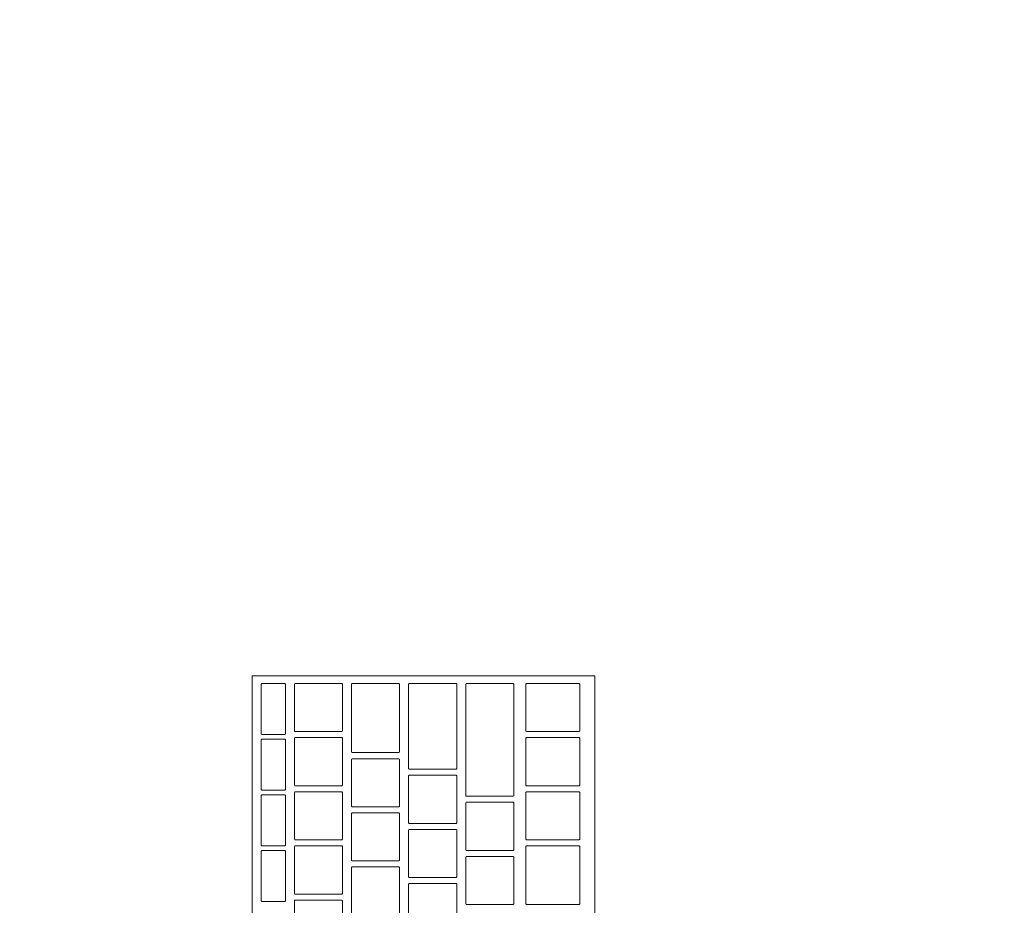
# Model space of a CAD drawing. Header units: metres. Extents: x -4 to 99, y -11 to 17.
# Tile 500 of 656: x 51.333 to 51.66, y 1.797 to 2.091. Entities that reach past the tile are written whole.
import ezdxf

# ---------------------------------------------------------------- set-up
doc = ezdxf.new("R2010")
doc.units = ezdxf.units.M
doc.header["$MEASUREMENT"] = 0
doc.linetypes.add('Wipeout_Contour', pattern=[1, 0, -1])
doc.layers.add('152 - Bemaßung_ Beschriftung.Ausbau', color=7, linetype='Continuous')
doc.layers.add('701 - Einrichtung.Möbel', color=7, linetype='Continuous')
doc.styles.add('ERSTELLTER_STIL_2', font='txt')
doc.dimstyles.new('ERSTELLTER_STIL__2', dxfattribs={"dimtxt": 0.1, "dimasz": 0.0532, "dimexe": 0.18, "dimexo": 0.0625, "dimgap": 0, "dimtad": 1, "dimtih": 1, "dimtoh": 1, "dimzin": 0, "dimdsep": 46, "dimtxsty": 'ERSTELLTER_STIL_2', "dimblk": 'ARROWHEAD_2', "dimblk1": 'ARROWHEAD_2', "dimblk2": 'ARROWHEAD_2', "dimcen": 0.09, "dimse1": 1, "dimse2": 1, "dimclrd": 7, "dimclre": 7, "dimclrt": 7, "dimazin": 0, "dimtfac": 1, "dimtdec": 4, "dimtmove": 0, "dimatfit": 3, "dimfxl": 1, "dimtolj": 1, "dimtzin": 0, "dimarcsym": 0})

# ---------------------------------------------------------------- blocks, each defined once
blk = doc.blocks.new('*D449')
at = {"layer": '152 - Bemaßung_ Beschriftung.Ausbau', "color": 7, "linetype": 'Continuous', "lineweight": 5}
for p, q in [((51.02, -4.6125), (51.02, -4.5075)), ((54.46, -4.6125), (54.46, -4.5075)), ((51.04021, -4.525), (50.99979, -4.595)), ((54.48021, -4.525), (54.43979, -4.595)), ((51.02, -4.56), (54.46, -4.56))]:
    blk.add_line(p, q, dxfattribs=at)
at = {"layer": '152 - Bemaßung_ Beschriftung.Ausbau', "color": 7, "lineweight": 5, "char_height": 0.1, "attachment_point": 7, "style": 'ERSTELLTER_STIL_2'}
for s, insert in [('\\A1;{\\pql;\\fArial|b0|i0|c0|p38;3,44}', (52.53108, -4.54)), ('\\A1;{\\pql;\\fArial|b0|i0|c0|p38;16}', (54.288, -4.54))]:
    blk.add_mtext(s, dxfattribs=dict(at, insert=insert))
blk = doc.blocks.new('ARROWHEAD_2')
at = {"color": 0, "linetype": 'Continuous', "lineweight": 0}
for p, q in [((-0.3781, -0.655), (0.3781, 0.655)), ((0, 0), (-1, 0))]:
    blk.add_line(p, q, dxfattribs=at)

msp = doc.modelspace()

# ---------------------------------------------------------------- wipeouts: each hides what was drawn before it
at = {"color": 254, "linetype": 'Wipeout_Contour', "lineweight": 0, "ltscale": 312.704343}
msp.add_wipeout([(51.02, 3.00998), (51.02, 1.00998), (51.82, 1.00998), (51.82, 2.20998), (53.22, 2.20998), (53.22, 3.00998)], dxfattribs=at).dxf.layer = '701 - Einrichtung.Möbel'

# ---------------------------------------------------------------- next in the draw order: wipeouts: each hides what was drawn before it
at = {"color": 254, "linetype": 'Wipeout_Contour', "lineweight": 0, "ltscale": 205.995678}
msp.add_wipeout([(51.52391, 1.87312), (51.40991, 1.87312), (51.40991, 1.61112), (51.52391, 1.61112)], dxfattribs=at).dxf.layer = '701 - Einrichtung.Möbel'

# ---------------------------------------------------------------- next in the draw order: linework, layer by layer
at = {"layer": '701 - Einrichtung.Möbel', "color": 7, "linetype": 'Continuous', "lineweight": 5, "flags": 128}
msp.add_lwpolyline([(51.52391, 1.87312), (51.52391, 1.61112), (51.40991, 1.61112), (51.40991, 1.87312)], close=True, dxfattribs=at)

# ---------------------------------------------------------------- next in the draw order: wipeouts: each hides what was drawn before it
at = {"color": 254, "linetype": 'Wipeout_Contour', "lineweight": 0, "ltscale": 462.579283}
msp.add_wipeout([(51.42091, 1.86212), (51.42091, 1.87042), (51.42071, 1.87062), (51.41311, 1.87062), (51.41291, 1.87042), (51.41291, 1.85382), (51.41311, 1.85362), (51.42071, 1.85362), (51.42091, 1.85382)], dxfattribs=at).dxf.layer = '701 - Einrichtung.Möbel'
at = {"color": 254, "linetype": 'Wipeout_Contour', "lineweight": 0, "ltscale": 462.718292}
msp.add_wipeout([(51.43991, 1.86262), (51.43991, 1.87042), (51.43971, 1.87062), (51.42411, 1.87062), (51.42391, 1.87042), (51.42391, 1.85482), (51.42411, 1.85462), (51.43971, 1.85462), (51.43991, 1.85482)], dxfattribs=at).dxf.layer = '701 - Einrichtung.Möbel'
at = {"color": 254, "linetype": 'Wipeout_Contour', "lineweight": 0, "ltscale": 462.888348}
msp.add_wipeout([(51.45891, 1.85912), (51.45891, 1.87042), (51.45871, 1.87062), (51.44311, 1.87062), (51.44291, 1.87042), (51.44291, 1.84782), (51.44311, 1.84762), (51.45871, 1.84762), (51.45891, 1.84782)], dxfattribs=at).dxf.layer = '701 - Einrichtung.Möbel'
at = {"color": 254, "linetype": 'Wipeout_Contour', "lineweight": 0, "ltscale": 463.058535}
msp.add_wipeout([(51.47791, 1.85637), (51.47791, 1.87042), (51.47771, 1.87062), (51.46211, 1.87062), (51.46191, 1.87042), (51.46191, 1.84232), (51.46211, 1.84212), (51.47771, 1.84212), (51.47791, 1.84232)], dxfattribs=at).dxf.layer = '701 - Einrichtung.Möbel'
at = {"color": 254, "linetype": 'Wipeout_Contour', "lineweight": 0, "ltscale": 463.228245}
msp.add_wipeout([(51.49691, 1.85187), (51.49691, 1.87042), (51.49671, 1.87062), (51.48111, 1.87062), (51.48091, 1.87042), (51.48091, 1.83332), (51.48111, 1.83312), (51.49671, 1.83312), (51.49691, 1.83332)], dxfattribs=at).dxf.layer = '701 - Einrichtung.Möbel'
at = {"color": 254, "linetype": 'Wipeout_Contour', "lineweight": 0, "ltscale": 463.420801}
msp.add_wipeout([(51.51891, 1.86262), (51.51891, 1.87042), (51.51871, 1.87062), (51.50111, 1.87062), (51.50091, 1.87042), (51.50091, 1.85482), (51.50111, 1.85462), (51.51871, 1.85462), (51.51891, 1.85482)], dxfattribs=at).dxf.layer = '701 - Einrichtung.Möbel'
at = {"color": 254, "linetype": 'Wipeout_Contour', "lineweight": 0, "ltscale": 462.712452}
msp.add_wipeout([(51.43991, 1.84462), (51.43991, 1.85242), (51.43971, 1.85262), (51.42411, 1.85262), (51.42391, 1.85242), (51.42391, 1.83682), (51.42411, 1.83662), (51.43971, 1.83662), (51.43991, 1.83682)], dxfattribs=at).dxf.layer = '701 - Einrichtung.Möbel'
at = {"color": 254, "linetype": 'Wipeout_Contour', "lineweight": 0, "ltscale": 463.414969}
msp.add_wipeout([(51.51891, 1.84462), (51.51891, 1.85242), (51.51871, 1.85262), (51.50111, 1.85262), (51.50091, 1.85242), (51.50091, 1.83682), (51.50111, 1.83662), (51.51871, 1.83662), (51.51891, 1.83682)], dxfattribs=at).dxf.layer = '701 - Einrichtung.Möbel'
at = {"color": 254, "linetype": 'Wipeout_Contour', "lineweight": 0, "ltscale": 462.881079}
msp.add_wipeout([(51.45891, 1.83762), (51.45891, 1.84542), (51.45871, 1.84562), (51.44311, 1.84562), (51.44291, 1.84542), (51.44291, 1.82982), (51.44311, 1.82962), (51.45871, 1.82962), (51.45891, 1.82982)], dxfattribs=at).dxf.layer = '701 - Einrichtung.Möbel'
at = {"color": 254, "linetype": 'Wipeout_Contour', "lineweight": 0, "ltscale": 463.050198}
msp.add_wipeout([(51.47791, 1.83212), (51.47791, 1.83992), (51.47771, 1.84012), (51.46211, 1.84012), (51.46191, 1.83992), (51.46191, 1.82432), (51.46211, 1.82412), (51.47771, 1.82412), (51.47791, 1.82432)], dxfattribs=at).dxf.layer = '701 - Einrichtung.Möbel'
at = {"color": 254, "linetype": 'Wipeout_Contour', "lineweight": 0, "ltscale": 462.706668}
msp.add_wipeout([(51.43991, 1.82662), (51.43991, 1.83442), (51.43971, 1.83462), (51.42411, 1.83462), (51.42391, 1.83442), (51.42391, 1.81882), (51.42411, 1.81862), (51.43971, 1.81862), (51.43991, 1.81882)], dxfattribs=at).dxf.layer = '701 - Einrichtung.Möbel'
at = {"color": 254, "linetype": 'Wipeout_Contour', "lineweight": 0, "ltscale": 463.409194}
msp.add_wipeout([(51.51891, 1.82662), (51.51891, 1.83442), (51.51871, 1.83462), (51.50111, 1.83462), (51.50091, 1.83442), (51.50091, 1.81882), (51.50111, 1.81862), (51.51871, 1.81862), (51.51891, 1.81882)], dxfattribs=at).dxf.layer = '701 - Einrichtung.Möbel'
at = {"color": 254, "linetype": 'Wipeout_Contour', "lineweight": 0, "ltscale": 463.218206}
msp.add_wipeout([(51.49691, 1.82312), (51.49691, 1.83092), (51.49671, 1.83112), (51.48111, 1.83112), (51.48091, 1.83092), (51.48091, 1.81532), (51.48111, 1.81512), (51.49671, 1.81512), (51.49691, 1.81532)], dxfattribs=at).dxf.layer = '701 - Einrichtung.Möbel'
at = {"color": 254, "linetype": 'Wipeout_Contour', "lineweight": 0, "ltscale": 462.87532}
msp.add_wipeout([(51.45891, 1.81962), (51.45891, 1.82742), (51.45871, 1.82762), (51.44311, 1.82762), (51.44291, 1.82742), (51.44291, 1.81182), (51.44311, 1.81162), (51.45871, 1.81162), (51.45891, 1.81182)], dxfattribs=at).dxf.layer = '701 - Einrichtung.Möbel'
at = {"color": 254, "linetype": 'Wipeout_Contour', "lineweight": 0, "ltscale": 463.044457}
msp.add_wipeout([(51.47791, 1.81412), (51.47791, 1.82192), (51.47771, 1.82212), (51.46211, 1.82212), (51.46191, 1.82192), (51.46191, 1.80632), (51.46211, 1.80612), (51.47771, 1.80612), (51.47791, 1.80632)], dxfattribs=at).dxf.layer = '701 - Einrichtung.Möbel'
at = {"color": 254, "linetype": 'Wipeout_Contour', "lineweight": 0, "ltscale": 462.700941}
msp.add_wipeout([(51.43991, 1.80862), (51.43991, 1.81642), (51.43971, 1.81662), (51.42411, 1.81662), (51.42391, 1.81642), (51.42391, 1.80082), (51.42411, 1.80062), (51.43971, 1.80062), (51.43991, 1.80082)], dxfattribs=at).dxf.layer = '701 - Einrichtung.Möbel'
at = {"color": 254, "linetype": 'Wipeout_Contour', "lineweight": 0, "ltscale": 463.403092}
msp.add_wipeout([(51.51891, 1.80687), (51.51891, 1.81642), (51.51871, 1.81662), (51.50111, 1.81662), (51.50091, 1.81642), (51.50091, 1.79732), (51.50111, 1.79712), (51.51871, 1.79712), (51.51891, 1.79732)], dxfattribs=at).dxf.layer = '701 - Einrichtung.Möbel'
at = {"color": 254, "linetype": 'Wipeout_Contour', "lineweight": 0, "ltscale": 463.212496}
msp.add_wipeout([(51.49691, 1.80512), (51.49691, 1.81292), (51.49671, 1.81312), (51.48111, 1.81312), (51.48091, 1.81292), (51.48091, 1.79732), (51.48111, 1.79712), (51.49671, 1.79712), (51.49691, 1.79732)], dxfattribs=at).dxf.layer = '701 - Einrichtung.Möbel'
at = {"color": 254, "linetype": 'Wipeout_Contour', "lineweight": 0, "ltscale": 462.869616}
msp.add_wipeout([(51.45891, 1.80162), (51.45891, 1.80942), (51.45871, 1.80962), (51.44311, 1.80962), (51.44291, 1.80942), (51.44291, 1.79382), (51.44311, 1.79362), (51.45871, 1.79362), (51.45891, 1.79382)], dxfattribs=at).dxf.layer = '701 - Einrichtung.Möbel'
at = {"color": 254, "linetype": 'Wipeout_Contour', "lineweight": 0, "ltscale": 463.038774}
msp.add_wipeout([(51.47791, 1.79612), (51.47791, 1.80392), (51.47771, 1.80412), (51.46211, 1.80412), (51.46191, 1.80392), (51.46191, 1.78832), (51.46211, 1.78812), (51.47771, 1.78812), (51.47791, 1.78832)], dxfattribs=at).dxf.layer = '701 - Einrichtung.Möbel'
at = {"color": 254, "linetype": 'Wipeout_Contour', "lineweight": 0, "ltscale": 462.69527}
msp.add_wipeout([(51.43991, 1.79062), (51.43991, 1.79842), (51.43971, 1.79862), (51.42411, 1.79862), (51.42391, 1.79842), (51.42391, 1.78282), (51.42411, 1.78262), (51.43971, 1.78262), (51.43991, 1.78282)], dxfattribs=at).dxf.layer = '701 - Einrichtung.Möbel'

# ---------------------------------------------------------------- next in the draw order: linework, layer by layer
at = {"layer": '701 - Einrichtung.Möbel', "color": 7, "linetype": 'Continuous', "lineweight": 5, "flags": 128}
for points in [[(51.42091, 1.86212), (51.42091, 1.85382), (51.42071, 1.85362), (51.41311, 1.85362), (51.41291, 1.85382), (51.41291, 1.87042), (51.41311, 1.87062), (51.42071, 1.87062), (51.42091, 1.87042)], [(51.43991, 1.86262), (51.43991, 1.85482), (51.43971, 1.85462), (51.42411, 1.85462), (51.42391, 1.85482), (51.42391, 1.87042), (51.42411, 1.87062), (51.43971, 1.87062), (51.43991, 1.87042)], [(51.45891, 1.85912), (51.45891, 1.84782), (51.45871, 1.84762), (51.44311, 1.84762), (51.44291, 1.84782), (51.44291, 1.87042), (51.44311, 1.87062), (51.45871, 1.87062), (51.45891, 1.87042)], [(51.47791, 1.85637), (51.47791, 1.84232), (51.47771, 1.84212), (51.46211, 1.84212), (51.46191, 1.84232), (51.46191, 1.87042), (51.46211, 1.87062), (51.47771, 1.87062), (51.47791, 1.87042)], [(51.49691, 1.85187), (51.49691, 1.83332), (51.49671, 1.83312), (51.48111, 1.83312), (51.48091, 1.83332), (51.48091, 1.87042), (51.48111, 1.87062), (51.49671, 1.87062), (51.49691, 1.87042)], [(51.51891, 1.86262), (51.51891, 1.85482), (51.51871, 1.85462), (51.50111, 1.85462), (51.50091, 1.85482), (51.50091, 1.87042), (51.50111, 1.87062), (51.51871, 1.87062), (51.51891, 1.87042)], [(51.43991, 1.84462), (51.43991, 1.83682), (51.43971, 1.83662), (51.42411, 1.83662), (51.42391, 1.83682), (51.42391, 1.85242), (51.42411, 1.85262), (51.43971, 1.85262), (51.43991, 1.85242)], [(51.51891, 1.84462), (51.51891, 1.83682), (51.51871, 1.83662), (51.50111, 1.83662), (51.50091, 1.83682), (51.50091, 1.85242), (51.50111, 1.85262), (51.51871, 1.85262), (51.51891, 1.85242)], [(51.45891, 1.83762), (51.45891, 1.82982), (51.45871, 1.82962), (51.44311, 1.82962), (51.44291, 1.82982), (51.44291, 1.84542), (51.44311, 1.84562), (51.45871, 1.84562), (51.45891, 1.84542)], [(51.47791, 1.83212), (51.47791, 1.82432), (51.47771, 1.82412), (51.46211, 1.82412), (51.46191, 1.82432), (51.46191, 1.83992), (51.46211, 1.84012), (51.47771, 1.84012), (51.47791, 1.83992)], [(51.43991, 1.82662), (51.43991, 1.81882), (51.43971, 1.81862), (51.42411, 1.81862), (51.42391, 1.81882), (51.42391, 1.83442), (51.42411, 1.83462), (51.43971, 1.83462), (51.43991, 1.83442)], [(51.51891, 1.82662), (51.51891, 1.81882), (51.51871, 1.81862), (51.50111, 1.81862), (51.50091, 1.81882), (51.50091, 1.83442), (51.50111, 1.83462), (51.51871, 1.83462), (51.51891, 1.83442)], [(51.49691, 1.82312), (51.49691, 1.81532), (51.49671, 1.81512), (51.48111, 1.81512), (51.48091, 1.81532), (51.48091, 1.83092), (51.48111, 1.83112), (51.49671, 1.83112), (51.49691, 1.83092)], [(51.45891, 1.81962), (51.45891, 1.81182), (51.45871, 1.81162), (51.44311, 1.81162), (51.44291, 1.81182), (51.44291, 1.82742), (51.44311, 1.82762), (51.45871, 1.82762), (51.45891, 1.82742)], [(51.47791, 1.81412), (51.47791, 1.80632), (51.47771, 1.80612), (51.46211, 1.80612), (51.46191, 1.80632), (51.46191, 1.82192), (51.46211, 1.82212), (51.47771, 1.82212), (51.47791, 1.82192)], [(51.43991, 1.80862), (51.43991, 1.80082), (51.43971, 1.80062), (51.42411, 1.80062), (51.42391, 1.80082), (51.42391, 1.81642), (51.42411, 1.81662), (51.43971, 1.81662), (51.43991, 1.81642)], [(51.51891, 1.80687), (51.51891, 1.79732), (51.51871, 1.79712), (51.50111, 1.79712), (51.50091, 1.79732), (51.50091, 1.81642), (51.50111, 1.81662), (51.51871, 1.81662), (51.51891, 1.81642)], [(51.49691, 1.80512), (51.49691, 1.79732), (51.49671, 1.79712), (51.48111, 1.79712), (51.48091, 1.79732), (51.48091, 1.81292), (51.48111, 1.81312), (51.49671, 1.81312), (51.49691, 1.81292)], [(51.45891, 1.80162), (51.45891, 1.79382), (51.45871, 1.79362), (51.44311, 1.79362), (51.44291, 1.79382), (51.44291, 1.80942), (51.44311, 1.80962), (51.45871, 1.80962), (51.45891, 1.80942)], [(51.47791, 1.79612), (51.47791, 1.78832), (51.47771, 1.78812), (51.46211, 1.78812), (51.46191, 1.78832), (51.46191, 1.80392), (51.46211, 1.80412), (51.47771, 1.80412), (51.47791, 1.80392)], [(51.43991, 1.79062), (51.43991, 1.78282), (51.43971, 1.78262), (51.42411, 1.78262), (51.42391, 1.78282), (51.42391, 1.79842), (51.42411, 1.79862), (51.43971, 1.79862), (51.43991, 1.79842)]]:
    msp.add_lwpolyline(points, close=True, dxfattribs=at)

# ---------------------------------------------------------------- next in the draw order: wipeouts: each hides what was drawn before it
at = {"color": 254, "linetype": 'Wipeout_Contour', "lineweight": 0, "ltscale": 462.573281}
msp.add_wipeout([(51.42091, 1.84362), (51.42091, 1.85192), (51.42071, 1.85212), (51.41311, 1.85212), (51.41291, 1.85192), (51.41291, 1.83532), (51.41311, 1.83512), (51.42071, 1.83512), (51.42091, 1.83532)], dxfattribs=at).dxf.layer = '701 - Einrichtung.Möbel'

# ---------------------------------------------------------------- next in the draw order: linework, layer by layer
at = {"layer": '701 - Einrichtung.Möbel', "color": 7, "linetype": 'Continuous', "lineweight": 5, "flags": 128}
msp.add_lwpolyline([(51.42091, 1.84362), (51.42091, 1.83532), (51.42071, 1.83512), (51.41311, 1.83512), (51.41291, 1.83532), (51.41291, 1.85192), (51.41311, 1.85212), (51.42071, 1.85212), (51.42091, 1.85192)], close=True, dxfattribs=at)

# ---------------------------------------------------------------- next in the draw order: wipeouts: each hides what was drawn before it
at = {"color": 254, "linetype": 'Wipeout_Contour', "lineweight": 0, "ltscale": 462.567339}
msp.add_wipeout([(51.42091, 1.82512), (51.42091, 1.83342), (51.42071, 1.83362), (51.41311, 1.83362), (51.41291, 1.83342), (51.41291, 1.81682), (51.41311, 1.81662), (51.42071, 1.81662), (51.42091, 1.81682)], dxfattribs=at).dxf.layer = '701 - Einrichtung.Möbel'

# ---------------------------------------------------------------- next in the draw order: linework, layer by layer
at = {"layer": '701 - Einrichtung.Möbel', "color": 7, "linetype": 'Continuous', "lineweight": 5, "flags": 128}
msp.add_lwpolyline([(51.42091, 1.82512), (51.42091, 1.81682), (51.42071, 1.81662), (51.41311, 1.81662), (51.41291, 1.81682), (51.41291, 1.83342), (51.41311, 1.83362), (51.42071, 1.83362), (51.42091, 1.83342)], close=True, dxfattribs=at)

# ---------------------------------------------------------------- next in the draw order: wipeouts: each hides what was drawn before it
at = {"color": 254, "linetype": 'Wipeout_Contour', "lineweight": 0, "ltscale": 462.561456}
msp.add_wipeout([(51.42091, 1.80662), (51.42091, 1.81492), (51.42071, 1.81512), (51.41311, 1.81512), (51.41291, 1.81492), (51.41291, 1.79832), (51.41311, 1.79812), (51.42071, 1.79812), (51.42091, 1.79832)], dxfattribs=at).dxf.layer = '701 - Einrichtung.Möbel'

# ---------------------------------------------------------------- next in the draw order: linework, layer by layer
at = {"layer": '701 - Einrichtung.Möbel', "color": 7, "linetype": 'Continuous', "lineweight": 5, "flags": 128}
msp.add_lwpolyline([(51.42091, 1.80662), (51.42091, 1.79832), (51.42071, 1.79812), (51.41311, 1.79812), (51.41291, 1.79832), (51.41291, 1.81492), (51.41311, 1.81512), (51.42071, 1.81512), (51.42091, 1.81492)], close=True, dxfattribs=at)

# ---------------------------------------------------------------- next in the draw order: dimensions: what is measured, and where the dimension line sits
at = {"layer": '152 - Bemaßung_ Beschriftung.Ausbau', "color": 7, "linetype": 'Continuous', "lineweight": 5}
dim = msp.add_linear_dim(base=(54.46, -4.56), p1=(51.02, 3.25249), p2=(54.46, 2.94998), dimstyle='ERSTELLTER_STIL__2', dxfattribs=at)
dim.commit()
dim.dimension.update_dxf_attribs({"geometry": '*D449', "text_midpoint": (52.66097, -4.49), "dimtype": 160})

doc.saveas('drawing.dxf')
